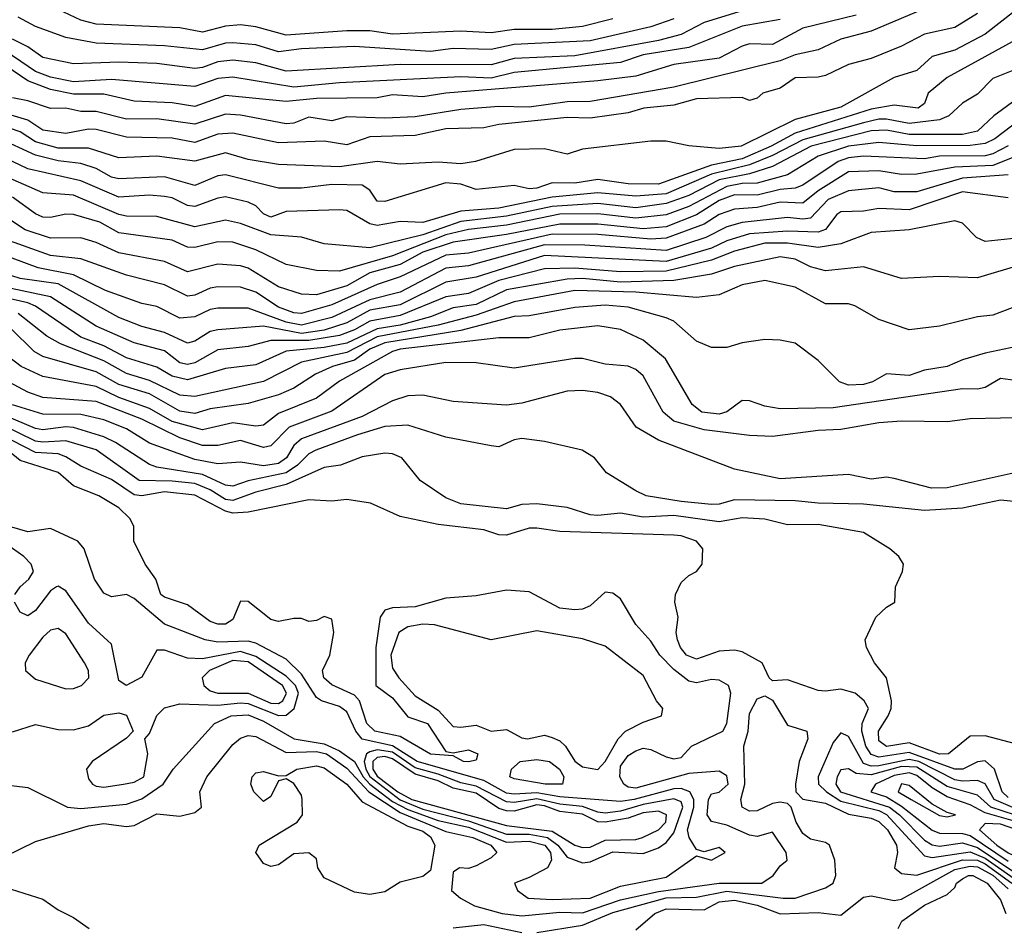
# Model space of a CAD drawing. Header units: metres. Extents: x -51132 to -49532, y -231222 to -229437.
# Tile 633 of 656: x -49701 to -49636, y -230121 to -230061. Entities that reach past the tile are written whole.
import ezdxf

# ---------------------------------------------------------------- set-up
doc = ezdxf.new("R2010")
doc.units = ezdxf.units.M
for name, color, linetype in [('CONTOUR_HALF', 8, 'Continuous'), ('CONTOUR_INDEX', 1, 'Continuous'), ('CONTOUR_INTER', 3, 'Continuous')]:
    doc.layers.add(name, color=color, linetype=linetype)

msp = doc.modelspace()

# ---------------------------------------------------------------- linework, layer by layer
at = {"layer": 'CONTOUR_HALF'}
for points, elevation in [([(-49639.58, -230059.325), (-49645.08, -230061.672), (-49647.08, -230062.216), (-49648.58, -230062.898), (-49650.08, -230063.237), (-49651.08, -230063.625), (-49658.08, -230065.356), (-49663.58, -230066.299), (-49665.08, -230066.34), (-49667.58, -230066.692), (-49669.58, -230066.646), (-49672.08, -230066.836), (-49675.08, -230067.311), (-49677.08, -230067.397), (-49679.58, -230067.314), (-49680.58, -230067.572), (-49682.08, -230067.349), (-49683.08, -230067.728), (-49683.58, -230067.779), (-49686.58, -230067.205), (-49687.58, -230067.148), (-49689.58, -230067.809), (-49692.08, -230067.458), (-49694.08, -230067.47), (-49696.08, -230066.974), (-49697.08, -230066.964), (-49698.08, -230066.755), (-49699.08, -230066.781), (-49700.58, -230066.265), (-49701.58, -230066.078)], 36.5), ([(-49635.58, -230060.316), (-49637.58, -230061.879), (-49639.58, -230062.92), (-49641.08, -230063.351), (-49642.076, -230064.259), (-49643.58, -230064.727), (-49647.08, -230066.684), (-49650.08, -230067.492), (-49653.628, -230069.259), (-49655.08, -230069.403), (-49657.08, -230069.22), (-49658.58, -230068.924), (-49659.58, -230068.921), (-49664.08, -230069.452), (-49665.08, -230069.784), (-49666.58, -230069.43), (-49668.58, -230069.475), (-49671.11, -230070.259), (-49672.08, -230070.405), (-49673.58, -230070.312), (-49676.08, -230070.424), (-49677.58, -230070.252), (-49680.08, -230070.602), (-49684.08, -230070.453), (-49686.08, -230070.134), (-49687.58, -230069.695), (-49689.58, -230070.247), (-49692.08, -230069.919), (-49694.58, -230070.016), (-49696.58, -230069.381), (-49698.58, -230069.373), (-49700.08, -230068.966), (-49701.08, -230068.296), (-49702.58, -230067.799)], 35.5), ([(-49658.08, -230060.87), (-49659.58, -230061.4), (-49663.58, -230062.323), (-49668.58, -230062.555), (-49670.08, -230062.879), (-49672.58, -230062.819), (-49674.08, -230063.017), (-49679.08, -230062.694), (-49682.58, -230062.834), (-49684.08, -230063.029), (-49685.58, -230062.583), (-49687.08, -230062.437), (-49687.58, -230062.463), (-49689.08, -230062.909), (-49691.58, -230062.645), (-49696.08, -230062.468), (-49698.08, -230062.094), (-49700.08, -230061.376), (-49701.208, -230060.759)], 38.5), ([(-49651.08, -230060.912), (-49653.58, -230061.344), (-49657.08, -230062.765), (-49660.08, -230063.233), (-49661.58, -230063.736), (-49668.58, -230064.4), (-49670.08, -230064.767), (-49672.08, -230064.686), (-49680.08, -230065.09), (-49683.08, -230065.355), (-49687.08, -230064.701), (-49688.08, -230064.785), (-49689.58, -230065.32), (-49695.08, -230064.854), (-49697.58, -230065.013), (-49699.08, -230064.697), (-49700.08, -230064.326), (-49702.58, -230062.655)], 37.5), ([(-49635.757, -230064.259), (-49637.08, -230064.801), (-49638.08, -230065.824), (-49639.08, -230066.42), (-49639.974, -230067.259), (-49640.58, -230067.514), (-49642.58, -230067.753), (-49644.08, -230067.465), (-49644.58, -230067.481), (-49645.58, -230067.706), (-49649.58, -230068.839), (-49651.58, -230069.869), (-49653.08, -230070.481), (-49655.58, -230071.093), (-49658.58, -230072.38), (-49660.58, -230072.541), (-49663.08, -230072.33), (-49666.08, -230072.612), (-49669.58, -230073.322), (-49672.08, -230073.52), (-49674.58, -230074.283), (-49676.08, -230074.2), (-49677.58, -230074.463), (-49678.08, -230074.353), (-49679.58, -230073.493), (-49680.08, -230073.448), (-49683.58, -230073.545), (-49684.58, -230073.928), (-49685.08, -230073.711), (-49685.58, -230073.184), (-49686.08, -230072.929), (-49687.58, -230072.588), (-49688.08, -230072.664), (-49689.58, -230073.231), (-49690.08, -230073.15), (-49691.08, -230072.647), (-49691.58, -230072.565), (-49692.58, -230072.477), (-49694.58, -230072.604), (-49697.08, -230071.53), (-49700.58, -230070.749), (-49702.661, -230069.759)], 34.5), ([(-49633.58, -230066.202), (-49636.946, -230068.759), (-49637.58, -230069.07), (-49638.58, -230069.197), (-49642.08, -230069.218), (-49644.58, -230068.998), (-49646.58, -230069.259), (-49648.58, -230069.908), (-49650.58, -230071.138), (-49652.58, -230071.688), (-49653.58, -230071.711), (-49654.58, -230071.897), (-49657.08, -230073.223), (-49658.58, -230073.775), (-49660.58, -230073.996), (-49663.08, -230073.714), (-49665.58, -230073.725), (-49669.08, -230074.461), (-49671.58, -230074.735), (-49673.08, -230075.087), (-49676.58, -230076.46), (-49680.08, -230077.48), (-49681.58, -230077.428), (-49683.58, -230077.037), (-49685.58, -230076.075), (-49687.08, -230075.575), (-49688.08, -230075.544), (-49689.58, -230075.93), (-49690.08, -230075.905), (-49691.08, -230075.436), (-49694.58, -230074.946), (-49695.844, -230074.259), (-49697.58, -230073.757), (-49698.08, -230073.732), (-49699.08, -230073.952), (-49699.58, -230073.914), (-49700.08, -230073.705), (-49701.58, -230072.601)], 33.5), ([(-49635.58, -230069.939), (-49637.08, -230070.529), (-49639.58, -230070.638), (-49642.08, -230071.094), (-49643.08, -230071.106), (-49644.58, -230070.865), (-49646.58, -230070.946), (-49648.58, -230072.191), (-49649.58, -230073.004), (-49651.08, -230072.939), (-49652.58, -230073.297), (-49654.08, -230073.388), (-49655.08, -230073.759), (-49656.08, -230074.39), (-49658.58, -230075.3), (-49659.58, -230075.365), (-49663.08, -230075.07), (-49666.08, -230075.052), (-49671.58, -230076.286), (-49673.08, -230076.416), (-49676.08, -230077.847), (-49677.58, -230078.353), (-49680.58, -230079.695), (-49682.58, -230080.271), (-49683.08, -230080.225), (-49684.08, -230079.849), (-49685.58, -230078.87), (-49686.58, -230078.522), (-49688.08, -230078.502), (-49688.58, -230078.598), (-49689.58, -230079.059), (-49690.08, -230079.116), (-49691.58, -230078.383), (-49694.08, -230077.744), (-49697.08, -230076.676), (-49699.08, -230076.456), (-49702.08, -230075.372)], 32.5), ([(-49636.08, -230072.644), (-49639.08, -230072.251), (-49642.58, -230073.444), (-49644.58, -230073.362), (-49645.58, -230073.534), (-49647.08, -230073.58), (-49647.348, -230073.759), (-49648.08, -230074.726), (-49648.58, -230074.909), (-49650.58, -230074.853), (-49653.08, -230075.011), (-49654.58, -230075.486), (-49655.58, -230075.972), (-49658.58, -230076.852), (-49666.58, -230076.445), (-49671.08, -230077.865), (-49673.08, -230078.192), (-49676.08, -230079.686), (-49678.08, -230080.051), (-49679.58, -230080.879), (-49681.08, -230081.354), (-49682.58, -230081.572), (-49685.08, -230081.096), (-49688.08, -230081.344), (-49688.58, -230081.445), (-49689.58, -230082.078), (-49690.08, -230082.223), (-49691.58, -230081.506), (-49693.08, -230081.111), (-49694.58, -230080.528), (-49698.58, -230078.319), (-49701.08, -230077.968), (-49703.307, -230077.259)], 31.5), ([(-49635.08, -230077.019), (-49638.08, -230077.919), (-49640.58, -230077.84), (-49643.08, -230077.965), (-49645.58, -230077.202), (-49648.08, -230077.449), (-49649.08, -230077.185), (-49650.08, -230076.698), (-49651.08, -230076.546), (-49654.08, -230077.181), (-49655.58, -230077.682), (-49658.08, -230078.09), (-49661.58, -230078.208), (-49664.08, -230077.968), (-49665.08, -230078.005), (-49669.08, -230078.715), (-49671.08, -230079.668), (-49672.58, -230079.889), (-49674.08, -230080.483), (-49676.08, -230081.037), (-49677.58, -230081.269), (-49679.58, -230082.211), (-49681.08, -230082.505), (-49683.58, -230082.747), (-49685.58, -230083.651), (-49687.58, -230083.892), (-49690.08, -230084.629), (-49691.08, -230084.4), (-49692.08, -230083.808), (-49694.08, -230083.189), (-49695.58, -230082.403), (-49697.08, -230081.82), (-49700.08, -230079.78), (-49700.58, -230079.564), (-49704.58, -230078.659)], 30.5), ([(-49634.676, -230082.259), (-49637.58, -230082.873), (-49639.08, -230083.319), (-49640.08, -230083.764), (-49641.58, -230083.996), (-49642.58, -230084.351), (-49644.08, -230084.235), (-49644.993, -230084.759), (-49645.58, -230084.94), (-49646.58, -230084.973), (-49647.16, -230084.759), (-49648.58, -230083.356), (-49650.08, -230082.228), (-49651.08, -230082.01), (-49652.08, -230081.986), (-49653.58, -230082.188), (-49654.58, -230082.497), (-49655.58, -230082.503), (-49656.58, -230082.091), (-49658.08, -230080.762), (-49658.58, -230080.554), (-49661.08, -230079.841), (-49662.58, -230079.722), (-49664.58, -230079.864), (-49667.58, -230080.416), (-49668.58, -230080.469), (-49672.08, -230081.377), (-49677.08, -230082.199), (-49678.08, -230082.62), (-49679.08, -230083.327), (-49680.529, -230083.759), (-49681.64, -230084.259), (-49683.08, -230085.189), (-49684.08, -230085.612), (-49686.08, -230086.2), (-49688.58, -230086.535), (-49689.58, -230086.845), (-49690.58, -230086.69), (-49692.58, -230085.56), (-49694.58, -230084.944), (-49696.08, -230084.11), (-49699.58, -230083.107), (-49700.171, -230082.759), (-49701.706, -230081.259)], 29.5), ([(-49634.58, -230087.105), (-49638.58, -230087.206), (-49640.08, -230087.396), (-49643.08, -230087.36), (-49644.58, -230087.467), (-49647.08, -230087.902), (-49648.58, -230087.961), (-49651.58, -230088.358), (-49653.08, -230088.297), (-49656.08, -230087.915), (-49658.08, -230087.357), (-49658.78, -230086.759), (-49660.08, -230084.374), (-49660.58, -230083.96), (-49661.08, -230083.743), (-49662.58, -230083.605), (-49664.08, -230083.238), (-49664.58, -230083.227), (-49668.58, -230083.864), (-49671.08, -230083.523), (-49673.08, -230083.491), (-49676.08, -230083.963), (-49677.08, -230084.286), (-49680.58, -230086.703), (-49683.374, -230087.759), (-49684.58, -230088.985), (-49685.08, -230089.082), (-49686.58, -230088.632), (-49688.08, -230088.947), (-49689.08, -230088.946), (-49690.58, -230088.46), (-49693.08, -230087.227), (-49696.08, -230086.049), (-49699.58, -230085.806), (-49700.58, -230085.435), (-49702.08, -230084.634)], 28.5), ([(-49634.58, -230092.746), (-49636.58, -230092.55), (-49639.08, -230093.09), (-49641.58, -230093.243), (-49645.58, -230092.824), (-49648.58, -230092.749), (-49650.08, -230092.59), (-49654.08, -230092.532), (-49655.08, -230092.814), (-49655.58, -230092.831), (-49657.58, -230092.633), (-49659.881, -230092.259), (-49660.58, -230091.944), (-49662.494, -230090.759), (-49663.298, -230089.759), (-49664.11, -230089.259), (-49666.58, -230088.69), (-49668.08, -230088.5), (-49668.58, -230088.587), (-49669.58, -230089.048), (-49670.08, -230088.979), (-49673.08, -230088.414), (-49675.58, -230087.613), (-49677.08, -230087.701), (-49678.88, -230088.259), (-49681.628, -230089.259), (-49682.08, -230089.506), (-49682.843, -230090.259), (-49683.58, -230090.761), (-49686.08, -230091.29), (-49687.08, -230091.643), (-49687.58, -230091.571), (-49689.08, -230090.871), (-49692.08, -230090.389), (-49692.58, -230090.215), (-49694.805, -230088.759), (-49695.58, -230088.386), (-49697.58, -230087.78), (-49698.08, -230087.732), (-49699.58, -230087.934), (-49700.08, -230087.843), (-49702.08, -230086.983)], 27.5), ([(-49636.08, -230112.128), (-49636.464, -230111.759), (-49636.979, -230110.259), (-49637.58, -230109.707), (-49638.08, -230109.771), (-49639.056, -230110.259), (-49639.58, -230110.257), (-49642.58, -230109.172), (-49644.58, -230109.473), (-49645.08, -230109.306), (-49645.434, -230108.759), (-49645.706, -230107.759), (-49645.676, -230107.259), (-49645.268, -230106.259), (-49645.538, -230105.759), (-49646.137, -230105.259), (-49647.08, -230104.995), (-49648.08, -230105.135), (-49648.58, -230105.079), (-49650.58, -230104.377), (-49651.58, -230104.452), (-49651.804, -230104.259), (-49652.263, -230103.259), (-49653.58, -230102.53), (-49654.08, -230102.435), (-49655.08, -230102.501), (-49656.58, -230103.027), (-49657.225, -230102.759), (-49657.628, -230102.259), (-49657.827, -230101.759), (-49657.906, -230101.259), (-49657.788, -230100.259), (-49658.014, -230099.259), (-49657.958, -230098.759), (-49657.58, -230097.979), (-49657.08, -230097.522), (-49656.57, -230097.259), (-49656.21, -230096.759), (-49656.162, -230095.759), (-49656.58, -230095.254), (-49657.58, -230094.901), (-49658.08, -230094.852), (-49665.58, -230094.62), (-49667.08, -230094.391), (-49667.58, -230094.406), (-49669.08, -230094.862), (-49669.58, -230094.831), (-49670.58, -230094.514), (-49673.58, -230094.151), (-49676.08, -230093.63), (-49678.036, -230092.759), (-49679.58, -230092.508), (-49680.58, -230092.621), (-49682.08, -230092.529), (-49686.08, -230093.35), (-49687.08, -230093.401), (-49687.58, -230093.286), (-49689.58, -230092.23), (-49691.58, -230092.011), (-49693.08, -230092.263), (-49693.58, -230092.211), (-49695.08, -230091.186), (-49697.08, -230090.317), (-49698.08, -230089.691), (-49698.58, -230089.511), (-49700.08, -230089.41), (-49702.322, -230088.259)], 26.5), ([(-49702.58, -230111.223), (-49700.58, -230111.46), (-49697.97, -230112.759), (-49697.08, -230112.849), (-49694.08, -230112.572), (-49693.08, -230112.213), (-49691.664, -230111.259), (-49691.007, -230110.259), (-49688.303, -230107.259), (-49687.203, -230106.759), (-49686.08, -230106.675), (-49685.08, -230107.096), (-49683.05, -230108.259), (-49681.08, -230108.585), (-49680.08, -230109.066), (-49679.08, -230109.766), (-49678.516, -230110.759), (-49678.076, -230111.259), (-49676.58, -230112.38), (-49675.58, -230112.917), (-49673.58, -230113.641), (-49671.58, -230114.081), (-49669.08, -230115.058), (-49667.58, -230115.002), (-49666.547, -230115.259), (-49666.195, -230115.759), (-49666.109, -230116.259), (-49666.391, -230116.759), (-49667.58, -230117.396), (-49668.564, -230117.759), (-49668.35, -230118.259), (-49667.656, -230118.759), (-49666.08, -230118.839), (-49663.58, -230118.75), (-49661.58, -230117.966), (-49658.58, -230117.367), (-49656.58, -230115.977), (-49655.58, -230116.258), (-49654.692, -230115.759), (-49655.08, -230115.42), (-49656.08, -230115.706), (-49656.58, -230115.556), (-49657.07, -230114.759), (-49657.171, -230114.259), (-49656.763, -230112.759), (-49656.756, -230112.259), (-49657.008, -230111.759), (-49657.58, -230111.534), (-49658.08, -230111.546), (-49660.678, -230112.259), (-49661.58, -230112.393), (-49665.58, -230112.079), (-49667.08, -230111.82), (-49668.58, -230111.917), (-49669.08, -230111.842), (-49670.58, -230110.999), (-49674.955, -230109.759), (-49676.58, -230108.72), (-49678.58, -230108.288), (-49678.997, -230107.759), (-49679.58, -230106.482), (-49680.08, -230106.143), (-49681.256, -230105.759), (-49681.58, -230105.537), (-49682.58, -230104.009), (-49683.58, -230103.031), (-49685.58, -230101.971), (-49686.08, -230101.826), (-49688.08, -230101.91), (-49688.911, -230101.759), (-49691.58, -230100.722), (-49693.58, -230099.023), (-49694.08, -230098.758), (-49695.08, -230098.918), (-49695.58, -230098.686), (-49696.201, -230097.759), (-49696.872, -230095.759), (-49697.289, -230095.259), (-49699.08, -230094.427), (-49700.58, -230094.633), (-49703.08, -230093.918)], 25.5), ([(-49674.58, -230100.725), (-49675.58, -230100.893), (-49676.165, -230101.259), (-49676.686, -230102.759), (-49676.58, -230103.62), (-49676.163, -230104.259), (-49675.08, -230105.429), (-49673.58, -230106.377), (-49672.58, -230107.449), (-49672.08, -230107.502), (-49671.08, -230107.36), (-49670.08, -230107.765), (-49669.08, -230107.648), (-49668.08, -230108.2), (-49667.696, -230108.259), (-49666.58, -230108.028), (-49666.08, -230108.17), (-49665.58, -230108.407), (-49665.201, -230108.759), (-49664.58, -230109.726), (-49664.08, -230110.107), (-49663.08, -230110.282), (-49662.58, -230109.766), (-49661.734, -230108.259), (-49661.241, -230107.759), (-49660.08, -230107.178), (-49658.883, -230106.759), (-49658.797, -230106.259), (-49659.211, -230105.759), (-49660.08, -230104.093), (-49662.58, -230102.171), (-49664.08, -230101.685), (-49667.08, -230101.163), (-49670.08, -230101.759), (-49673.811, -230100.759), (-49674.58, -230100.725)], 25.5), ([(-49699.08, -230101.114), (-49699.58, -230101.571), (-49700.484, -230102.759), (-49700.745, -230103.259), (-49700.729, -230103.759), (-49700.08, -230104.329), (-49698.08, -230104.973), (-49697.58, -230104.957), (-49697.04, -230104.759), (-49696.558, -230104.259), (-49696.594, -230103.759), (-49696.843, -230103.259), (-49698.08, -230101.354), (-49698.58, -230101.013), (-49699.08, -230101.114)], 24.5), ([(-49687.08, -230103.11), (-49688.631, -230103.759), (-49689.107, -230104.259), (-49689.007, -230104.759), (-49688.58, -230105.116), (-49688.08, -230105.253), (-49686.08, -230105.264), (-49684.58, -230105.928), (-49684.08, -230105.941), (-49683.801, -230105.759), (-49683.566, -230105.259), (-49683.828, -230104.759), (-49686.08, -230103.194), (-49687.08, -230103.11)], 24.5), ([(-49667.08, -230121.017), (-49664.08, -230120.526), (-49662.08, -230119.707), (-49658.58, -230118.728), (-49656.58, -230118.696), (-49654.58, -230118.297), (-49650.868, -230118.759), (-49650.08, -230118.75), (-49648.08, -230118.077), (-49647.58, -230117.761), (-49647.404, -230117.259), (-49647.484, -230116.259), (-49647.824, -230115.259), (-49648.08, -230115.084), (-49649.08, -230114.877), (-49649.58, -230114.497), (-49650.011, -230113.759), (-49650.358, -230112.759), (-49650.58, -230112.52), (-49651.08, -230112.439), (-49651.58, -230112.525), (-49652.58, -230112.995), (-49653.08, -230113.029), (-49653.564, -230112.759), (-49653.652, -230112.259), (-49653.398, -230111.259), (-49653.456, -230108.759), (-49653.181, -230107.759), (-49653.08, -230106.605), (-49652.58, -230105.631), (-49652.08, -230105.445), (-49651.58, -230105.715), (-49650.58, -230107.364), (-49649.307, -230107.759), (-49649.249, -230108.259), (-49649.814, -230109.759), (-49650.057, -230111.259), (-49650.05, -230111.759), (-49649.58, -230112.229), (-49648.08, -230112.501), (-49646.58, -230113.228), (-49645.08, -230113.491), (-49644.58, -230113.718), (-49644.015, -230114.259), (-49643.426, -230115.259), (-49643.343, -230115.759), (-49643.548, -230116.759), (-49643.08, -230117.14), (-49642.08, -230117.234), (-49639.08, -230116.222), (-49638.08, -230116.263), (-49637.58, -230116.505), (-49635.839, -230117.759)], 26.5), ([(-49682.866, -230110.259), (-49681.58, -230110.032), (-49681.08, -230110.164), (-49679.58, -230111.246), (-49678.58, -230112.419), (-49675.58, -230114.005), (-49674.58, -230114.337), (-49674.08, -230114.714), (-49673.786, -230115.259), (-49674.08, -230116.926), (-49674.58, -230117.321), (-49676.08, -230117.706), (-49677.08, -230118.332), (-49678.08, -230118.516), (-49679.08, -230118.358), (-49681.08, -230117.416), (-49681.499, -230116.759), (-49681.58, -230116.167), (-49682.08, -230115.778), (-49683.08, -230115.825), (-49684.08, -230116.557), (-49684.58, -230116.676), (-49685.08, -230116.47), (-49685.573, -230115.759), (-49685.353, -230115.259), (-49682.85, -230113.759), (-49682.512, -230113.259), (-49682.516, -230112.259), (-49682.58, -230111.965), (-49683.08, -230111.196), (-49683.58, -230110.908), (-49684.08, -230111.025), (-49684.58, -230112.058), (-49685.08, -230112.385), (-49685.696, -230111.759), (-49685.904, -230111.259), (-49685.821, -230110.759), (-49685.58, -230110.498), (-49685.08, -230110.413), (-49684.08, -230110.704), (-49683.58, -230110.689), (-49682.866, -230110.259)], 26.5), ([(-49677.58, -230109.504), (-49677.874, -230109.759), (-49677.883, -230110.259), (-49677.58, -230110.714), (-49676.225, -230111.759), (-49675.306, -230112.259), (-49669.08, -230113.977), (-49666.08, -230114.34), (-49664.58, -230115.261), (-49664.08, -230115.425), (-49663.58, -230115.389), (-49662.58, -230114.931), (-49660.58, -230114.89), (-49660.13, -230114.759), (-49659.08, -230114.255), (-49658.588, -230113.759), (-49658.546, -230113.259), (-49659.08, -230113.024), (-49660.08, -230113.136), (-49661.08, -230113.491), (-49662.58, -230113.754), (-49663.08, -230113.732), (-49664.08, -230113.22), (-49665.58, -230113.057), (-49666.58, -230112.679), (-49667.08, -230112.621), (-49668.58, -230113.028), (-49669.08, -230112.998), (-49669.58, -230112.848), (-49671.08, -230111.842), (-49672.58, -230111.502), (-49673.58, -230111.032), (-49675.08, -230110.596), (-49676.58, -230109.587), (-49677.08, -230109.432), (-49677.58, -230109.504)], 24.5), ([(-49646.58, -230110.248), (-49647.08, -230110.299), (-49647.326, -230110.759), (-49647.409, -230111.259), (-49647.097, -230111.759), (-49643.882, -230112.759), (-49643.228, -230113.259), (-49641.58, -230114.931), (-49641.08, -230115.242), (-49640.58, -230115.328), (-49639.08, -230115.12), (-49638.08, -230115.418), (-49634.584, -230117.759)], 25.5), ([(-49635.58, -230113.289), (-49637.21, -230112.759), (-49638.08, -230111.977), (-49640.08, -230111.395), (-49642.08, -230110.132), (-49643.08, -230110.079), (-49645.08, -230110.64), (-49646.08, -230110.548), (-49646.58, -230110.248)], 25.5), ([(-49643.08, -230111.233), (-49643.318, -230111.759), (-49642.461, -230112.259), (-49640.58, -230113.313), (-49640.08, -230113.402), (-49639.541, -230113.259), (-49640.08, -230113.118), (-49641.08, -230112.558), (-49642.58, -230111.33), (-49643.08, -230111.233)], 24.5), ([(-49637.58, -230113.833), (-49637.956, -230114.259), (-49636.81, -230115.259), (-49636.08, -230115.761), (-49635.08, -230116.228), (-49634.58, -230116.002), (-49634.534, -230115.759), (-49634.726, -230115.259), (-49634.994, -230114.759), (-49635.494, -230114.259), (-49636.58, -230113.882), (-49637.58, -230113.833)], 24.5), ([(-49643.316, -230120.759), (-49643.06, -230120.259), (-49641.58, -230119.208), (-49640.08, -230118.508), (-49639.58, -230118.051), (-49639.47, -230117.759), (-49639.08, -230117.477), (-49638.672, -230117.259), (-49638.4, -230117.259), (-49637.446, -230117.759), (-49636.58, -230118.861), (-49636.218, -230119.759)], 27.5), ([(-49702.08, -230118.022), (-49699.58, -230118.814), (-49698.58, -230119.517), (-49697.58, -230120.025), (-49696.536, -230120.759)], 26.5), ([(-49672.58, -230120.707), (-49670.58, -230120.481), (-49668.08, -230121.02)], 26.5)]:
    msp.add_lwpolyline(points, dxfattribs=dict(at, elevation=elevation))
at = {"layer": 'CONTOUR_INDEX'}
for points, elevation in [([(-49635.571, -230062.259), (-49640.08, -230064.734), (-49641.333, -230065.759), (-49641.58, -230066.437), (-49641.997, -230066.759), (-49643.58, -230066.542), (-49645.08, -230066.818), (-49650.08, -230068.389), (-49651.664, -230069.259), (-49653.58, -230070.092), (-49655.58, -230070.51), (-49659.08, -230071.747), (-49661.08, -230071.726), (-49663.08, -230071.449), (-49664.58, -230071.678), (-49666.08, -230071.67), (-49667.08, -230072.02), (-49667.58, -230072.062), (-49668.58, -230071.835), (-49671.08, -230072.109), (-49672.089, -230071.759), (-49673.08, -230071.658), (-49677.08, -230072.888), (-49677.58, -230072.872), (-49678.08, -230072.142), (-49678.58, -230071.818), (-49680.58, -230071.763), (-49682.58, -230072.009), (-49684.08, -230072.006), (-49687.58, -230071.128), (-49688.08, -230071.202), (-49689.58, -230071.837), (-49691.58, -230071.263), (-49694.58, -230071.401), (-49695.08, -230071.29), (-49696.08, -230070.724), (-49697.08, -230070.393), (-49698.58, -230070.223), (-49700.08, -230069.845), (-49702.58, -230068.7)], 35), ([(-49634.08, -230079.23), (-49637.08, -230080.373), (-49638.08, -230080.493), (-49640.58, -230081.097), (-49642.58, -230081.34), (-49644.58, -230080.665), (-49646.169, -230079.759), (-49646.58, -230079.637), (-49648.08, -230079.638), (-49650.08, -230078.521), (-49652.08, -230078.1), (-49653.58, -230078.383), (-49655.08, -230079.028), (-49656.58, -230079.212), (-49660.58, -230078.861), (-49664.58, -230078.752), (-49668.58, -230079.489), (-49671.08, -230080.374), (-49673.58, -230081.039), (-49677.58, -230081.808), (-49679.58, -230082.837), (-49682.58, -230083.474), (-49685.08, -230084.742), (-49689.58, -230085.739), (-49690.58, -230085.638), (-49692.58, -230084.667), (-49694.08, -230084.219), (-49695.58, -230083.371), (-49698.419, -230082.259), (-49699.324, -230081.759), (-49701.213, -230080.259)], 30), ([(-49701.431, -230098.759), (-49701.081, -230098.259), (-49700.505, -230097.759), (-49700.214, -230097.259), (-49700.359, -230096.759), (-49700.839, -230096.259), (-49706.08, -230092.573)], 25), ([(-49701.58, -230107.809), (-49700.08, -230107.316), (-49698.58, -230107.651), (-49697.58, -230107.662), (-49696.58, -230107.405), (-49695.58, -230106.708), (-49694.58, -230106.555), (-49694.08, -230106.714), (-49693.644, -230107.759), (-49694.08, -230108.215), (-49696.339, -230109.759), (-49696.72, -230110.259), (-49696.58, -230110.902), (-49696.331, -230111.259), (-49696.08, -230111.382), (-49695.58, -230111.443), (-49694.285, -230111.259), (-49693.58, -230111.116), (-49692.944, -230110.759), (-49692.684, -230109.259), (-49692.881, -230108.259), (-49692.58, -230107.918), (-49692.08, -230106.74), (-49691.58, -230106.23), (-49690.58, -230105.961), (-49688.08, -230106.046), (-49686.58, -230105.887), (-49686.08, -230105.944), (-49684.08, -230106.731), (-49683.58, -230106.716), (-49683.056, -230106.259), (-49682.764, -230105.259), (-49682.965, -230104.759), (-49683.58, -230104.137), (-49685.58, -230102.85), (-49686.58, -230102.518), (-49689.08, -230102.989), (-49690.08, -230102.95), (-49691.58, -230102.435), (-49692.08, -230102.423), (-49693.08, -230104.207), (-49694.096, -230104.759), (-49694.58, -230104.433), (-49695.08, -230102.038), (-49696.58, -230100.658), (-49698.08, -230098.532), (-49698.58, -230098.22), (-49698.691, -230098.259), (-49699.08, -230098.516), (-49700.08, -230099.808), (-49700.58, -230100.164), (-49701.08, -230099.934), (-49701.449, -230099.259)], 25), ([(-49678.08, -230109.123), (-49678.291, -230109.259), (-49678.444, -230109.759), (-49678.347, -230110.259), (-49678.08, -230110.74), (-49676.08, -230112.286), (-49674.58, -230112.897), (-49671.58, -230113.662), (-49669.08, -230114.535), (-49667.58, -230114.533), (-49666.39, -230114.759), (-49665.709, -230115.259), (-49665.08, -230116.045), (-49664.08, -230116.426), (-49663.58, -230116.373), (-49662.08, -230115.706), (-49660.08, -230115.803), (-49659.08, -230115.442), (-49658.58, -230115.099), (-49658.08, -230114.457), (-49657.481, -230112.759), (-49657.58, -230112.415), (-49658.08, -230112.215), (-49660.08, -230112.597), (-49661.58, -230113.038), (-49662.58, -230113.149), (-49663.08, -230113.098), (-49664.08, -230112.715), (-49665.58, -230112.56), (-49667.08, -230112.224), (-49668.58, -230112.459), (-49669.08, -230112.405), (-49671.08, -230111.382), (-49672.08, -230111.167), (-49673.58, -230110.581), (-49675.08, -230110.168), (-49676.58, -230109.154), (-49677.58, -230108.989), (-49678.08, -230109.123)], 25), ([(-49643.58, -230110.68), (-49644.803, -230111.259), (-49645.111, -230111.759), (-49644.08, -230112.093), (-49643.08, -230112.705), (-49641.08, -230114.273), (-49640.58, -230114.475), (-49639.08, -230114.506), (-49638.58, -230114.637), (-49636.08, -230116.308)], 25), ([(-49635.442, -230113.759), (-49637.58, -230113.138), (-49638.58, -230112.6), (-49640.08, -230112.08), (-49641.08, -230111.481), (-49642.08, -230110.672), (-49642.58, -230110.514), (-49643.58, -230110.68)], 25)]:
    msp.add_lwpolyline(points, dxfattribs=dict(at, elevation=elevation))
at = {"layer": 'CONTOUR_INTER'}
for points, elevation in [([(-49651.08, -230059.54), (-49656.08, -230061.104), (-49657.58, -230061.895), (-49659.08, -230062.294), (-49664.58, -230063.306), (-49668.58, -230063.472), (-49670.08, -230063.895), (-49676.08, -230063.876), (-49683.58, -230064.318), (-49685.58, -230063.77), (-49687.08, -230063.599), (-49688.08, -230063.688), (-49689.08, -230064.076), (-49689.58, -230064.127), (-49692.08, -230063.812), (-49694.58, -230063.723), (-49697.58, -230063.829), (-49699.58, -230063.422), (-49700.58, -230062.706), (-49701.58, -230062.201)], 38), ([(-49646.08, -230060.625), (-49649.58, -230061.473), (-49651.58, -230062.555), (-49653.08, -230062.521), (-49653.58, -230062.66), (-49655.08, -230063.463), (-49658.08, -230063.875), (-49660.58, -230064.64), (-49663.08, -230064.938), (-49673.08, -230065.763), (-49674.58, -230065.992), (-49676.58, -230065.878), (-49677.58, -230066.065), (-49681.58, -230066.104), (-49683.58, -230066.307), (-49687.58, -230065.914), (-49689.58, -230066.63), (-49691.08, -230066.406), (-49693.58, -230066.285), (-49695.58, -230065.831), (-49697.58, -230065.819), (-49699.08, -230065.51), (-49700.58, -230064.943), (-49703.073, -230063.259)], 37), ([(-49638.08, -230060.517), (-49639.58, -230061.44), (-49641.58, -230061.871), (-49643.08, -230062.662), (-49645.08, -230063.471), (-49646.58, -230063.876), (-49648.08, -230064.597), (-49648.58, -230064.715), (-49650.08, -230064.742), (-49651.08, -230065.43), (-49652.207, -230065.759), (-49652.58, -230066.1), (-49653.08, -230066.236), (-49653.58, -230066.043), (-49656.58, -230066.136), (-49658.08, -230066.543), (-49660.035, -230066.759), (-49661.08, -230067.058), (-49663.58, -230067.398), (-49665.08, -230067.353), (-49669.58, -230067.815), (-49670.58, -230068.049), (-49673.08, -230068.106), (-49675.08, -230068.538), (-49678.08, -230068.63), (-49679.58, -230069.167), (-49681.08, -230068.917), (-49684.08, -230069.033), (-49687.08, -230068.39), (-49688.08, -230068.458), (-49689.58, -230069.017), (-49691.08, -230068.721), (-49694.08, -230068.655), (-49696.08, -230068.158), (-49696.58, -230068.141), (-49698.08, -230068.423), (-49699.58, -230068.194), (-49700.58, -230067.536), (-49702.58, -230066.95)], 36), ([(-49662.08, -230060.87), (-49664.08, -230061.378), (-49666.08, -230061.577), (-49668.58, -230061.562), (-49670.08, -230061.789), (-49672.08, -230061.674), (-49676.58, -230061.882), (-49678.08, -230061.655), (-49679.58, -230061.652), (-49683.58, -230061.952), (-49685.58, -230061.397), (-49686.58, -230061.266), (-49687.58, -230061.361), (-49689.08, -230061.736), (-49690.58, -230061.451), (-49696.08, -230061.208), (-49697.08, -230060.948), (-49698.58, -230060.259)], 39), ([(-49634.08, -230065.099), (-49637.008, -230067.259), (-49638.08, -230068.273), (-49639.08, -230068.471), (-49642.58, -230068.485), (-49644.08, -230068.186), (-49645.08, -230068.234), (-49649.034, -230069.259), (-49651.58, -230070.578), (-49653.08, -230071.069), (-49655.08, -230071.47), (-49657.08, -230072.502), (-49658.58, -230073.029), (-49660.58, -230073.307), (-49663.08, -230073.029), (-49666.08, -230073.213), (-49669.08, -230073.856), (-49672.08, -230074.205), (-49674.58, -230075.08), (-49678.08, -230075.952), (-49681.08, -230075.678), (-49682.58, -230075.25), (-49684.58, -230075.084), (-49686.58, -230074.351), (-49687.58, -230074.128), (-49689.58, -230074.558), (-49692.08, -230073.872), (-49694.08, -230073.854), (-49694.58, -230073.745), (-49697.58, -230072.475), (-49699.58, -230072.33), (-49702.08, -230071.228)], 34), ([(-49636.08, -230069.234), (-49637.08, -230069.753), (-49637.58, -230069.883), (-49640.58, -230069.905), (-49641.58, -230070.073), (-49645.58, -230069.903), (-49646.58, -230070.008), (-49647.259, -230070.259), (-49649.58, -230071.827), (-49650.08, -230072.022), (-49651.08, -230072.092), (-49652.58, -230072.469), (-49654.08, -230072.446), (-49655.08, -230072.819), (-49656.58, -230073.775), (-49658.58, -230074.553), (-49660.08, -230074.686), (-49663.08, -230074.394), (-49665.58, -230074.383), (-49669.08, -230075.069), (-49672.58, -230075.575), (-49674.58, -230076.22), (-49676.08, -230077.029), (-49678.08, -230077.596), (-49679.58, -230078.453), (-49681.58, -230079.027), (-49682.58, -230078.982), (-49684.08, -230078.517), (-49686.08, -230077.287), (-49686.58, -230077.121), (-49688.08, -230077.025), (-49690.08, -230077.53), (-49691.58, -230076.844), (-49694.58, -230076.281), (-49696.08, -230075.581), (-49697.08, -230075.292), (-49699.08, -230075.312), (-49700.756, -230074.759), (-49704.08, -230072.57)], 33), ([(-49636.08, -230071.142), (-49639.08, -230071.355), (-49642.08, -230072.251), (-49643.58, -230072.255), (-49644.58, -230071.99), (-49646.58, -230072.196), (-49647.915, -230072.759), (-49649.08, -230073.993), (-49649.58, -230074.06), (-49650.58, -230073.936), (-49653.58, -230074.276), (-49654.58, -230074.56), (-49655.965, -230075.259), (-49658.58, -230076.111), (-49663.924, -230075.759), (-49666.58, -230075.74), (-49671.58, -230077.129), (-49673.08, -230077.277), (-49676.08, -230078.86), (-49678.08, -230079.355), (-49680.58, -230080.529), (-49682.58, -230081.032), (-49683.58, -230080.84), (-49686.08, -230079.91), (-49688.08, -230079.916), (-49688.58, -230080.006), (-49689.58, -230080.477), (-49690.58, -230080.571), (-49692.08, -230079.798), (-49693.08, -230079.6), (-49695.46, -230078.759), (-49697.58, -230077.723), (-49699.89, -230077.259), (-49702.58, -230076.274)], 32), ([(-49635.08, -230075.263), (-49637.58, -230075.531), (-49638.147, -230075.259), (-49639.08, -230074.311), (-49639.58, -230074.162), (-49642.58, -230074.756), (-49645.08, -230074.943), (-49647.08, -230075.687), (-49648.58, -230075.914), (-49650.58, -230075.635), (-49652.08, -230075.636), (-49654.08, -230076.172), (-49655.58, -230076.746), (-49658.58, -230077.476), (-49661.58, -230077.531), (-49664.58, -230077.291), (-49666.58, -230077.332), (-49669.58, -230078.085), (-49671.58, -230078.94), (-49673.08, -230079.171), (-49676.08, -230080.405), (-49678.08, -230080.774), (-49679.08, -230081.346), (-49680.08, -230081.716), (-49682.08, -230082.049), (-49684.58, -230082.038), (-49686.08, -230082.44), (-49688.08, -230082.659), (-49689.58, -230083.507), (-49690.08, -230083.621), (-49690.58, -230083.512), (-49691.58, -230082.721), (-49693.58, -230082.201), (-49696.08, -230081.095), (-49699.08, -230079.162), (-49702.08, -230078.537)], 31), ([(-49635.58, -230084.671), (-49636.58, -230084.548), (-49637.58, -230085.134), (-49638.08, -230085.252), (-49639.08, -230085.224), (-49647.58, -230086.478), (-49651.08, -230086.552), (-49652.08, -230086.361), (-49653.08, -230086.004), (-49653.58, -230085.988), (-49654.58, -230086.743), (-49655.08, -230086.894), (-49656.231, -230086.759), (-49656.863, -230086.259), (-49658.627, -230083.259), (-49660.08, -230082.011), (-49661.58, -230081.319), (-49663.08, -230081.071), (-49665.58, -230081.373), (-49667.58, -230081.873), (-49669.58, -230081.872), (-49676.08, -230082.604), (-49676.588, -230082.759), (-49680.08, -230084.711), (-49681.58, -230085.84), (-49684.08, -230086.857), (-49685.08, -230087.626), (-49685.58, -230087.677), (-49687.08, -230087.465), (-49689.08, -230087.926), (-49691.08, -230087.378), (-49692.58, -230086.522), (-49694.58, -230085.805), (-49696.08, -230085.081), (-49699.58, -230084.42), (-49701.018, -230083.759), (-49702.315, -230082.759)], 29), ([(-49632.58, -230090.075), (-49640.08, -230091.735), (-49641.116, -230091.759), (-49643.58, -230091.122), (-49644.08, -230091.045), (-49645.08, -230091.166), (-49646.58, -230090.862), (-49651.08, -230091.139), (-49654.08, -230090.508), (-49659.08, -230088.613), (-49660.538, -230087.759), (-49661.572, -230086.259), (-49662.246, -230085.759), (-49663.08, -230085.46), (-49664.08, -230085.343), (-49665.08, -230085.371), (-49668.08, -230086.166), (-49669.08, -230086.302), (-49672.58, -230086.057), (-49674.58, -230085.651), (-49675.58, -230085.684), (-49676.58, -230086.004), (-49678.58, -230087.054), (-49682.58, -230088.518), (-49683.08, -230088.957), (-49683.55, -230089.759), (-49684.08, -230090.134), (-49685.08, -230090.288), (-49686.58, -230090.042), (-49688.08, -230090.163), (-49689.58, -230089.87), (-49692.58, -230088.792), (-49694.08, -230087.851), (-49695.58, -230087.271), (-49697.08, -230086.908), (-49699.58, -230086.9), (-49701.58, -230086.285)], 28), ([(-49635.58, -230108.586), (-49637.58, -230108.072), (-49638.58, -230108.081), (-49639.999, -230109.259), (-49640.58, -230109.279), (-49642.58, -230108.538), (-49644.08, -230108.767), (-49644.58, -230108.397), (-49644.599, -230107.759), (-49643.963, -230106.759), (-49643.768, -230106.259), (-49643.749, -230105.759), (-49644.086, -230104.259), (-49644.859, -230103.259), (-49645.391, -230102.259), (-49645.473, -230101.759), (-49644.771, -230100.259), (-49644.08, -230099.599), (-49643.521, -230099.259), (-49643.493, -230098.259), (-49643.026, -230097.259), (-49642.962, -230096.759), (-49643.254, -230096.259), (-49643.853, -230095.759), (-49645.58, -230094.682), (-49648.58, -230094.157), (-49650.58, -230094.177), (-49652.08, -230093.812), (-49653.58, -230093.718), (-49655.08, -230093.976), (-49658.08, -230093.574), (-49660.08, -230093.668), (-49661.58, -230093.407), (-49663.08, -230093.57), (-49663.58, -230093.521), (-49665.08, -230093.035), (-49667.08, -230092.789), (-49668.08, -230092.844), (-49669.08, -230093.117), (-49672.08, -230092.802), (-49673.08, -230092.394), (-49674.772, -230091.259), (-49675.966, -230089.759), (-49676.58, -230089.513), (-49677.08, -230089.466), (-49678.58, -230089.712), (-49679.999, -230090.259), (-49681.08, -230090.399), (-49683.58, -230091.533), (-49685.58, -230092.031), (-49687.08, -230092.584), (-49687.58, -230092.507), (-49688.58, -230091.866), (-49689.58, -230091.462), (-49691.08, -230091.296), (-49693.259, -230091.259), (-49696.08, -230089.23), (-49698.08, -230088.639), (-49699.58, -230088.744), (-49700.08, -230088.662), (-49704.58, -230086.485)], 27), ([(-49702.08, -230116.016), (-49700.08, -230115.021), (-49696.58, -230113.985), (-49695.58, -230113.834), (-49694.08, -230114.03), (-49693.58, -230113.976), (-49692.08, -230113.203), (-49690.58, -230113.346), (-49689.58, -230113.109), (-49689.149, -230112.759), (-49689.264, -230111.759), (-49688.806, -230110.759), (-49687.08, -230108.644), (-49686.58, -230108.216), (-49686.08, -230108.035), (-49685.58, -230108.112), (-49683.58, -230109.156), (-49681.58, -230109.09), (-49680.93, -230109.259), (-49679.58, -230110.194), (-49678.138, -230111.759), (-49676.08, -230113.11), (-49673.08, -230114.37), (-49671.292, -230114.759), (-49670.101, -230115.259), (-49669.713, -230115.759), (-49670.08, -230116.101), (-49671.08, -230116.621), (-49671.58, -230116.804), (-49672.162, -230116.759), (-49672.58, -230117.035), (-49672.702, -230118.259), (-49672.098, -230118.759), (-49671.182, -230119.259), (-49669.372, -230119.759), (-49668.08, -230119.918), (-49665.58, -230119.686), (-49664.08, -230119.709), (-49661.58, -230118.866), (-49659.08, -230118.313), (-49655.08, -230117.765), (-49652.283, -230117.759), (-49651.533, -230117.259), (-49651.08, -230116.623), (-49650.621, -230116.259), (-49650.669, -230115.759), (-49651.58, -230114.418), (-49652.58, -230114.696), (-49653.08, -230114.613), (-49654.58, -230113.959), (-49655.58, -230113.699), (-49655.87, -230113.259), (-49655.797, -230112.259), (-49655.58, -230111.888), (-49655.08, -230111.781), (-49654.503, -230111.259), (-49654.58, -230110.707), (-49655.08, -230110.404), (-49657.08, -230110.544), (-49660.58, -230111.512), (-49661.08, -230111.458), (-49661.367, -230111.259), (-49661.629, -230110.759), (-49661.58, -230110.069), (-49661.08, -230109.373), (-49660.58, -230109.052), (-49660.08, -230108.889), (-49659.58, -230108.958), (-49658.58, -230109.46), (-49658.08, -230109.572), (-49657.58, -230109.498), (-49656.909, -230108.759), (-49654.849, -230107.759), (-49654.575, -230107.259), (-49654.309, -230105.259), (-49654.467, -230104.759), (-49655.08, -230104.398), (-49655.58, -230104.362), (-49656.58, -230104.574), (-49657.08, -230104.463), (-49658.08, -230103.702), (-49658.985, -230102.759), (-49659.58, -230101.838), (-49660.58, -230100.745), (-49661.58, -230099.044), (-49662.08, -230098.681), (-49662.58, -230098.608), (-49663.58, -230099.503), (-49664.08, -230099.735), (-49664.58, -230099.781), (-49665.58, -230099.67), (-49667.58, -230098.579), (-49669.08, -230098.483), (-49671.08, -230098.851), (-49673.08, -230099.01), (-49675.08, -230099.571), (-49676.58, -230099.64), (-49677.08, -230099.791), (-49677.402, -230100.259), (-49677.688, -230102.259), (-49677.681, -230104.759), (-49676.58, -230105.557), (-49675.58, -230106.819), (-49674.289, -230107.259), (-49673.08, -230109.103), (-49672.58, -230109.179), (-49671.58, -230108.982), (-49670.975, -230109.259), (-49671.08, -230109.665), (-49671.58, -230109.788), (-49671.9, -230109.759), (-49672.58, -230109.382), (-49674.08, -230109.284), (-49676.08, -230108.122), (-49677.749, -230107.759), (-49678.274, -230107.259), (-49678.746, -230105.759), (-49679.08, -230105.393), (-49680.58, -230104.711), (-49681.106, -230104.259), (-49681.177, -230103.759), (-49680.702, -230102.759), (-49680.451, -230101.259), (-49680.58, -230100.39), (-49681.08, -230100.219), (-49681.58, -230100.471), (-49682.08, -230100.544), (-49682.58, -230100.348), (-49683.08, -230100.346), (-49684.08, -230100.537), (-49684.58, -230100.417), (-49686.08, -230099.214), (-49686.58, -230099.2), (-49687.08, -230100.42), (-49687.58, -230100.712), (-49688.08, -230100.726), (-49688.58, -230100.54), (-49690.08, -230099.434), (-49691.58, -230098.945), (-49691.819, -230098.759), (-49692.158, -230097.759), (-49692.853, -230096.759), (-49693.613, -230095.259), (-49693.594, -230094.259), (-49693.856, -230093.759), (-49694.58, -230093.049), (-49695.911, -230092.259), (-49697.58, -230091.608), (-49698.58, -230090.737), (-49701.08, -230089.946), (-49701.912, -230089.259)], 26), ([(-49647.08, -230107.875), (-49647.58, -230108.496), (-49648.363, -230110.259), (-49648.565, -230110.759), (-49648.554, -230111.259), (-49648.028, -230111.759), (-49647.08, -230112.358), (-49644.58, -230112.976), (-49644.08, -230113.255), (-49641.58, -230115.971), (-49641.08, -230116.084), (-49638.58, -230115.695), (-49637.58, -230116.116), (-49635.238, -230117.759)], 26), ([(-49634.08, -230113.518), (-49636.986, -230112.259), (-49637.58, -230111.223), (-49638.08, -230111.014), (-49639.08, -230111.058), (-49639.58, -230110.954), (-49641.941, -230109.759), (-49642.58, -230109.624), (-49644.58, -230110.049), (-49645.08, -230110.055), (-49645.58, -230109.893), (-49646.58, -230108.121), (-49647.08, -230107.875)], 26), ([(-49668.177, -230109.759), (-49667.08, -230109.615), (-49666.257, -230109.759), (-49665.595, -230110.259), (-49665.307, -230110.759), (-49665.401, -230111.259), (-49666.529, -230111.259), (-49668.58, -230110.901), (-49668.857, -230110.759), (-49668.762, -230110.259), (-49668.177, -230109.759)], 26), ([(-49660.58, -230120.84), (-49659.318, -230119.759), (-49658.58, -230119.452), (-49656.08, -230119.512), (-49655.08, -230119.004), (-49654.08, -230118.892), (-49652.58, -230119.224), (-49651.08, -230119.794), (-49648.58, -230119.69), (-49647.08, -230119.871), (-49645.58, -230118.684), (-49645.08, -230118.608), (-49643.58, -230118.915), (-49643.08, -230118.831), (-49639.58, -230116.876), (-49638.58, -230116.639), (-49638.08, -230116.702), (-49637.08, -230117.247), (-49636.08, -230118.135)], 27)]:
    msp.add_lwpolyline(points, dxfattribs=dict(at, elevation=elevation))

doc.saveas('drawing.dxf')
